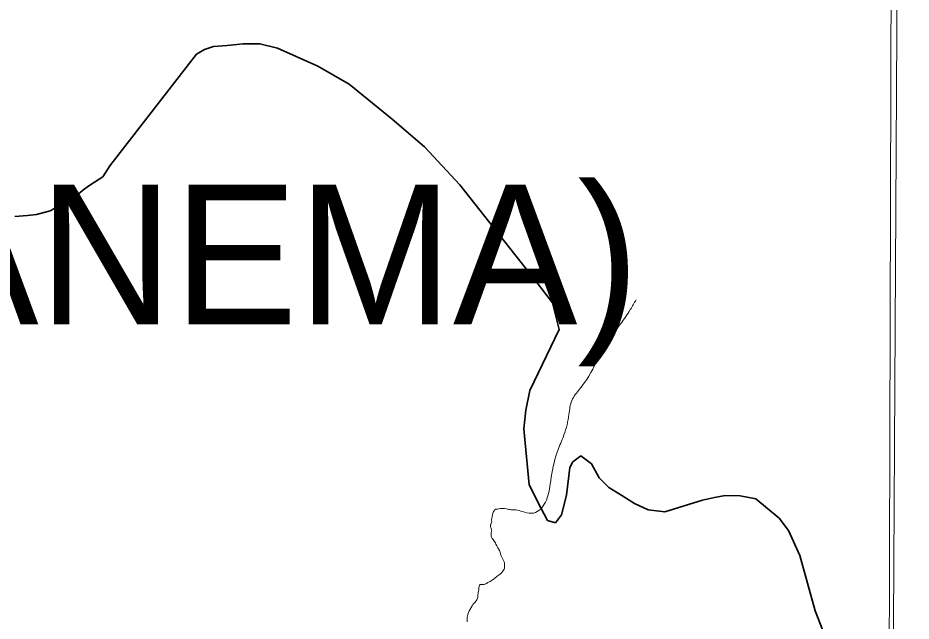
# Model space of a CAD drawing. Extents: x 553962 to 842807, y 8883888 to 9032388.
# Drawn here: x 604455 to 607658, y 8913495 to 8915657 of the extents above; entities that cross this region are included whole.
import ezdxf

# ---------------------------------------------------------------- set-up
doc = ezdxf.new("R2010")
doc.units = 0
doc.header["$LTSCALE"] = 150
doc.linetypes.add('LONG_DASH_SHORT_DASH', pattern=[9.9, 6, -1.2, 1.5, -1.2])
doc.layers.add('6', color=7, linetype='Continuous', lineweight=13)

msp = doc.modelspace()

# ---------------------------------------------------------------- linework, layer by layer
at = {"layer": '6'}
for points in [[(607657.7, 8924743.3), (607574.2, 8909874.9), (607492.3, 8896026.7)], [(606199.9, 8913693.8), (606199.9, 8913697.9), (606199.4, 8913703.1), (606198.1, 8913707.8), (606196, 8913712.5), (606192.4, 8913719.9), (606189, 8913726.4), (606187.9, 8913728.8), (606185.6, 8913735.7), (606184.4, 8913741.1), (606183.4, 8913744.7), (606182.4, 8913747.4), (606178.5, 8913753.6), (606176.2, 8913757.6), (606173.3, 8913762), (606171.9, 8913764.3), (606169.2, 8913770.7), (606167.1, 8913775.2), (606162.8, 8913782), (606159.7, 8913787.1), (606158.2, 8913789.2), (606156.1, 8913791.4), (606153.4, 8913796), (606152.4, 8913799.5), (606151.7, 8913802.2), (606151.5, 8913810.2), (606151.8, 8913812.1), (606152.9, 8913816.3), (606153.8, 8913819), (606153.7, 8913821.4), (606153.3, 8913823.6), (606152.4, 8913826.6), (606150.4, 8913830.4), (606149.4, 8913832.6), (606149.2, 8913833.9), (606149.1, 8913837.8), (606149.4, 8913839.3), (606150.2, 8913841.9), (606151.5, 8913843.9), (606152.4, 8913845.5), (606153.3, 8913848.7), (606153.8, 8913851.7), (606153.7, 8913856.4), (606154.8, 8913864.4), (606155.7, 8913869.2), (606157.1, 8913877.1), (606159.1, 8913885.8), (606159.9, 8913887.4), (606161, 8913889.4), (606165, 8913893.5), (606169, 8913895.9), (606171.2, 8913896.4), (606175.1, 8913896.4), (606179.2, 8913897.1), (606184.3, 8913898), (606192.7, 8913899.1), (606199.2, 8913898.9), (606206.6, 8913897.7), (606212.1, 8913895.6), (606213.8, 8913895), (606216.6, 8913894.8), (606218.2, 8913894.6), (606223.6, 8913894.2)], [(606100.2, 8913570.7), (606102.1, 8913574.4), (606102.4, 8913575.1), (606103.8, 8913581.5), (606104, 8913584.7), (606104.4, 8913587.1), (606105.5, 8913596.8), (606106.7, 8913602.8), (606107.2, 8913606.6), (606108.2, 8913614.8), (606108.9, 8913618.5), (606110.1, 8913623.4), (606110.8, 8913624.8), (606111.9, 8913625.7), (606112.7, 8913626.3), (606114, 8913626.4), (606116.4, 8913625.7), (606118.2, 8913625.6), (606121.6, 8913625.7), (606125.5, 8913626.3), (606128.1, 8913626.8), (606130.6, 8913627.9), (606135.4, 8913630.2), (606139.6, 8913632.7), (606145.2, 8913635.6), (606148.2, 8913637.2), (606151.9, 8913639.4), (606155.5, 8913641.7), (606160.2, 8913645), (606163.7, 8913647.6), (606164.9, 8913648.7), (606167.7, 8913651.2), (606170.2, 8913652.9), (606173.6, 8913655.6), (606177.3, 8913658.1), (606180.7, 8913660.5), (606182.8, 8913661.9), (606187.2, 8913666.1), (606190.8, 8913669.7), (606194, 8913673.4), (606196.5, 8913676.9), (606198.6, 8913681.3), (606199.5, 8913684.7), (606199.7, 8913687.7), (606199.9, 8913693.8)], [(606071.2, 8913525.7), (606073.2, 8913531.5), (606075.5, 8913535.8), (606079, 8913541.2), (606080.8, 8913544.2), (606083.6, 8913549.4), (606084.9, 8913552), (606086.8, 8913554.9), (606089.1, 8913557.4), (606094.3, 8913562.7), (606100.2, 8913570.7)], [(606066.2, 8913492.2), (606066.2, 8913495.1), (606065.9, 8913501.1), (606066.1, 8913504.8), (606066.5, 8913509.3), (606067, 8913513.7), (606067.9, 8913518), (606068.8, 8913519.5), (606071.2, 8913525.7)]]:
    msp.add_lwpolyline(points, dxfattribs=at)
msp.add_lwpolyline([(607600.8, 8920952.4), (596639.8, 8920989.8), (596608.8, 8909934.4), (607569.8, 8909894.9)], close=True, dxfattribs=at)
at = {"layer": '6', "linetype": 'LONG_DASH_SHORT_DASH', "lineweight": 35}
for points in [[(604443.8, 8914945.8), (604489.8, 8914949), (604521.7, 8914952.2), (604571.3, 8914965.9), (604610.3, 8914986.8), (604649.4, 8915007.7), (604692.2, 8915042.7), (604717.1, 8915060.1), (604759.7, 8915088), (604784.8, 8915126.7), (605095.8, 8915526.9), (605124.3, 8915544.3), (605156.2, 8915554.7), (605205.7, 8915557.8), (605262.3, 8915564.3), (605322.4, 8915563.8), (605385.9, 8915549.1), (605530.3, 8915484.3), (605642.9, 8915419.7), (605797.4, 8915294.7), (605913.2, 8915194.7), (606039.3, 8915059.3), (606308.6, 8914717.7), (606371.5, 8914635.9), (606395.5, 8914540.3), (606291.1, 8914322.1), (606276.3, 8914251.5), (606268.7, 8914184.4), (606288.1, 8913982.8), (606329.8, 8913901.2), (606354.2, 8913855), (606382.4, 8913847.7), (606403.9, 8913875.8), (606422.2, 8913946.3), (606433.6, 8914045.2), (606444.4, 8914066.3), (606472.9, 8914087.2), (606511.5, 8914058.6), (606539.4, 8914008.9)], [(606539.4, 8914008.9), (606574.4, 8913973.3), (606620.1, 8913944.6), (606665.8, 8913915.9), (606715.2, 8913894.3), (606775.2, 8913886.7), (606909.9, 8913928), (606952.4, 8913938.2), (606991.4, 8913944.9), (607044.4, 8913944.5), (607100.9, 8913933.4), (607185.1, 8913863.8), (607217.8, 8913819.4), (607258.2, 8913730.6), (607313.1, 8913532.2), (607371.9, 8913383.3), (607441.7, 8913276.6), (607487.2, 8913226.8), (607515, 8913166.4), (607535.7, 8913109.7), (607560.1, 8913067.1), (607593.6, 8913056.5)]]:
    msp.add_lwpolyline(points, dxfattribs=at)
at = {"layer": '6'}
msp.add_spline([(606223.6, 8913894.2), (606245.9, 8913893), (606272, 8913885.2), (606303.9, 8913882.4), (606346.3, 8913920.7), (606363.5, 8913985.5), (606384.2, 8914086.5), (606404, 8914139.7), (606413.1, 8914162.7), (606430.9, 8914235.8), (606441.1, 8914285.7), (606469.2, 8914326.6), (606529, 8914423.6), (606549.7, 8914469), (606571.5, 8914502.3), (606616.9, 8914561.9), (606650.7, 8914611.4), (606671.5, 8914646.6)], degree=3, dxfattribs=at)

# ---------------------------------------------------------------- texts
msp.add_text('(SANTANA DO IPANEMA)', height=500, dxfattribs=at).set_placement((598696.7, 8914559.1))

doc.saveas('drawing.dxf')
